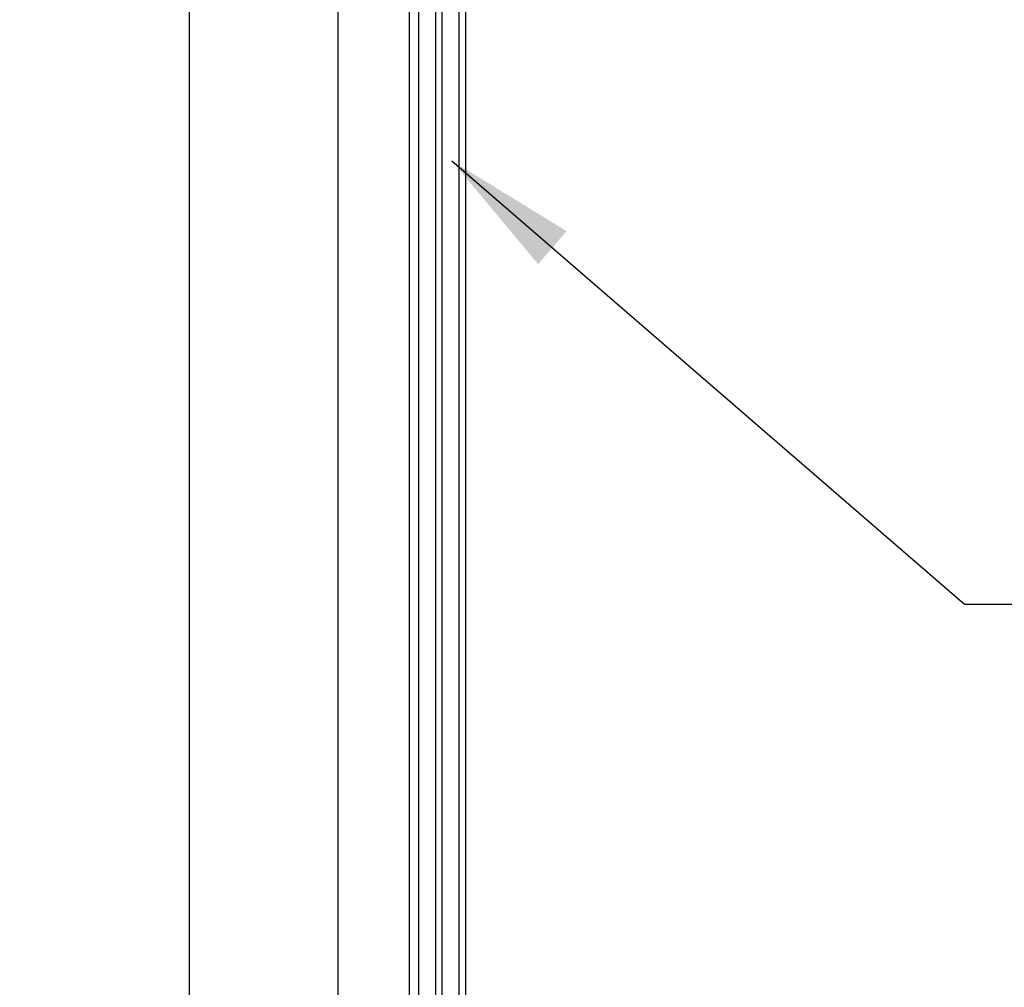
# Model space of a CAD drawing. Header units: millimetres. Extents: x -637441 to -130928, y -380379 to -53767.
# Tile 350 of 390: x -337772 to -336845, y -151481 to -150569. Entities that reach past the tile are written whole.
import ezdxf

# ---------------------------------------------------------------- set-up
doc = ezdxf.new("R2010")
doc.units = ezdxf.units.MM
doc.header["$LTSCALE"] = 10
doc.layers.add('CKTEXTY_MALE', color=7, linetype='Continuous', lineweight=25)
doc.layers.add('CrossSectionsGlass', color=4, linetype='Continuous')
doc.layers.add('ZDIVO', color=6, linetype='Continuous')
doc.styles.get("Standard").update_dxf_attribs({"font": 'simplex.shx', "width": 0.8})
doc.dimstyles.new('normální', dxfattribs={"dimscale": 50, "dimtxt": 2.5, "dimasz": 2.5, "dimexe": 1.768, "dimexo": 5, "dimtad": 1, "dimrnd": 1, "dimtxsty": 'Standard', "dimblk1": 'OBLIQUE', "dimblk2": 'OBLIQUE', "dimsah": 1, "dimcen": 2.5, "dimdle": 1.8, "dimadec": 0, "dimazin": 0, "dimtfac": 1, "dimtix": 1, "dimtmove": 2, "dimatfit": 3, "dimfxl": 1, "dimarcsym": 0})

# ---------------------------------------------------------------- blocks, each defined once
blk = doc.blocks.new('_OBLIQUE')
at = {"color": 0, "linetype": 'ByBlock'}
blk.add_line((-0.5, -0.5), (0.5, 0.5), dxfattribs=at)
blk = doc.blocks.new('*D1263')
at = {"layer": 'CKTEXTY_MALE', "color": 0, "lineweight": -2}
for p, q in [((-338120.14, -149241.72), (-338120.14, -152271.72)), ((-337850.95, -149331.72), (-338208.54, -149331.72)), ((-337850.95, -152181.72), (-338208.54, -152181.72))]:
    blk.add_line(p, q, dxfattribs=at)
at = {"layer": 'DEFPOINTS', "color": 0}
for p in [(-337600.95, -149331.72), (-338120.14, -152181.72), (-337600.95, -152181.72)]:
    blk.add_point(p, dxfattribs=at)
at = {"layer": 'CKTEXTY_MALE', "color": 0, "lineweight": -2, "xscale": 125, "yscale": 125, "zscale": 125}
for p, rotation in [((-338120.14, -149331.72), 90), ((-338120.14, -152181.72), 270)]:
    blk.add_blockref('_OBLIQUE', p, dxfattribs=dict(at, rotation=rotation))
at = {"layer": 'CKTEXTY_MALE', "color": 0, "insert": (-338213.89, -150756.72), "char_height": 125, "attachment_point": 5, "rotation": 90}
blk.add_mtext('2850', dxfattribs=at)

msp = doc.modelspace()

# ---------------------------------------------------------------- linework, layer by layer
at = {"layer": 'CrossSectionsGlass', "color": 1}
for p, q in [((-337352.102, -152835.225), (-337352.102, -148946.4)), ((-337404.902, -152115.076), (-337404.902, -149264.277)), ((-337396.102, -152115.076), (-337396.102, -149264.277)), ((-337380.102, -152115.076), (-337380.102, -149264.277)), ((-337374.102, -152115.076), (-337374.102, -149264.277)), ((-337358.102, -152115.076), (-337358.102, -149264.277)), ((-337352.102, -152115.076), (-337352.102, -149264.777))]:
    msp.add_line(p, q, dxfattribs=at)
at = {"layer": 'ZDIVO', "color": 7}
for p, q in [((-337612.101, -152281.715), (-337612.101, -149331.715)), ((-337472.101, -152281.715), (-337472.101, -149331.715))]:
    msp.add_line(p, q, dxfattribs=at)

# ---------------------------------------------------------------- dimensions: what is measured, and where the dimension line sits
at = {"layer": 'CKTEXTY_MALE'}
dim = msp.add_linear_dim(base=(-338120.136, -152181.715), p1=(-337600.945, -149331.715), p2=(-337600.945, -152181.715), angle=90, dimstyle='normální', dxfattribs=at)
dim.commit()
dim.dimension.update_dxf_attribs({"geometry": '*D1263', "text_midpoint": (-338213.886, -150756.715)})

# ---------------------------------------------------------------- leaders
msp.add_leader([(-337365.008, -150702.232), (-336882.462, -151119.61), (-335931.433, -151119.61)], dimstyle='normální', override={"dimgap": 0.625, "dimtad": 0}, dxfattribs=at)

doc.saveas('drawing.dxf')
